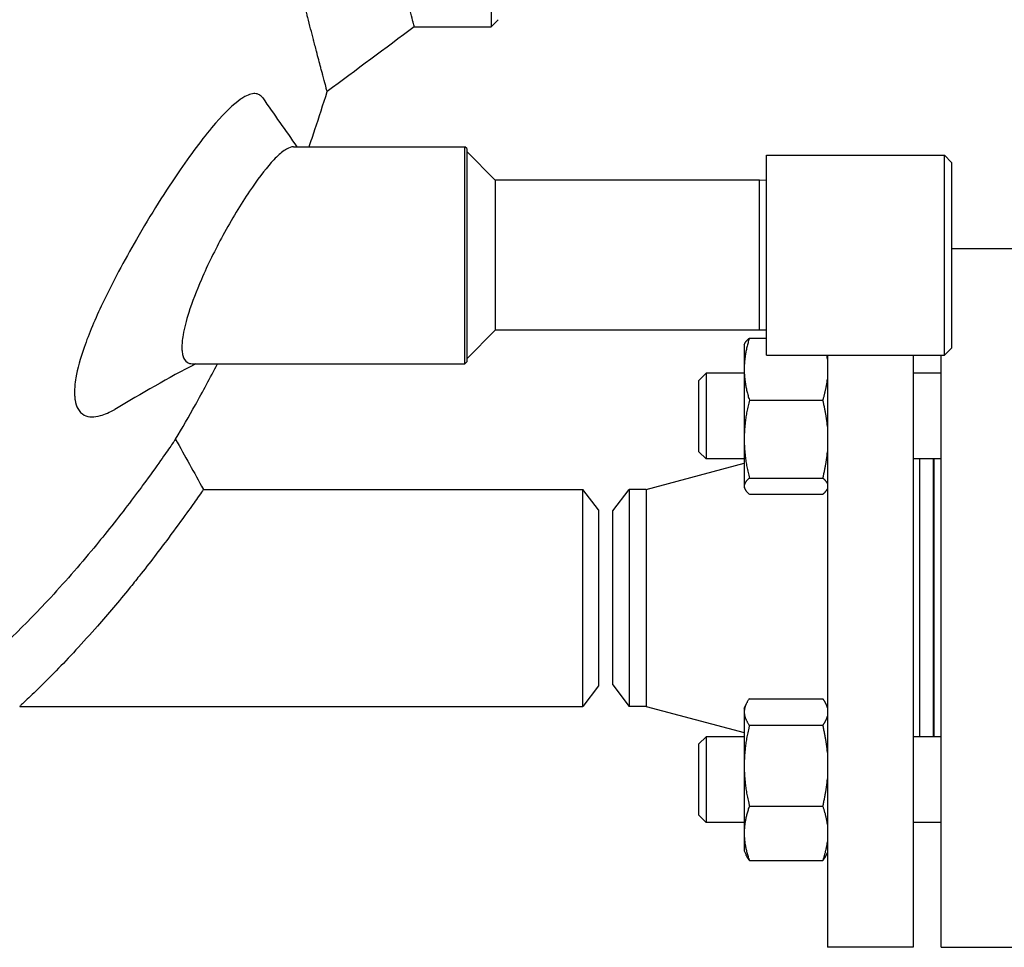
# Model space of a CAD drawing. Header units: inches. Extents: x 36 to 1719, y -84 to 1122.
# Tile 364 of 550: x 1035 to 1044, y 242 to 250. Entities that reach past the tile are written whole.
import ezdxf

# ---------------------------------------------------------------- set-up
doc = ezdxf.new("R2010")
doc.units = ezdxf.units.IN
doc.header["$LTSCALE"] = 48
doc.header["$MEASUREMENT"] = 0
doc.layers.add('Visible (ANSI)', color=7, linetype='Continuous', lineweight=30)

msp = doc.modelspace()

# ---------------------------------------------------------------- linework, layer by layer
at = {"layer": 'Visible (ANSI)'}
for p, q in [((1039.28695, 256.92193), (1039.28695, 249.92193)), ((1039.34945, 249.98443), (1039.28695, 249.92193)), ((1038.61429, 249.92193), (1039.28695, 249.92193)), ((1037.55707, 248.87193), (1039.05829, 248.87193)), ((1039.07391, 248.8563), (1039.05829, 248.87193)), ((1039.05829, 246.97193), (1039.05829, 248.87193)), ((1039.07391, 248.8563), (1039.07391, 246.98755)), ((1039.32391, 248.57943), (1039.07391, 248.82943)), ((1041.69891, 248.79693), (1043.25641, 248.79693)), ((1041.69891, 247.04693), (1041.69891, 248.79693)), ((1043.31891, 248.73443), (1043.25641, 248.79693)), ((1043.25641, 247.04693), (1043.25641, 248.79693)), ((1043.31891, 248.73443), (1043.31891, 247.10943)), ((1041.63641, 248.57943), (1039.32391, 248.57943)), ((1039.32391, 248.57943), (1039.32391, 247.26443)), ((1041.69891, 248.57779), (1041.63641, 248.57943)), ((1041.63641, 247.26443), (1041.63641, 248.57943)), ((1043.31891, 247.98193), (1043.97768, 247.98193)), ((1039.32391, 247.26443), (1039.07391, 247.01443)), ((1041.63641, 247.26443), (1039.32391, 247.26443)), ((1041.69891, 247.26606), (1041.63641, 247.26443)), ((1041.50368, 247.13792), (1041.50933, 247.15003)), ((1041.50368, 247.13792), (1041.50368, 246.92453)), ((1041.54877, 247.19607), (1041.69891, 247.19607)), ((1041.69891, 247.04693), (1043.25641, 247.04693)), ((1042.23268, 247.04693), (1042.23268, 241.86193)), ((1042.98268, 247.04693), (1042.98268, 241.86193)), ((1043.22768, 241.86193), (1043.22768, 247.04693)), ((1043.31891, 247.10943), (1043.25641, 247.04693)), ((1036.66812, 246.97193), (1039.05829, 246.97193)), ((1039.07391, 246.98755), (1039.05829, 246.97193)), ((1041.10768, 246.82542), (1041.17018, 246.88792)), ((1041.17018, 246.88792), (1041.17018, 246.13792)), ((1041.50368, 246.88792), (1041.17018, 246.88792)), ((1041.50368, 246.92453), (1041.50368, 246.31142)), ((1043.22768, 246.88792), (1042.98268, 246.88792)), ((1041.10768, 246.20042), (1041.10768, 246.82542)), ((1041.54877, 246.65299), (1042.1926, 246.65299)), ((1041.50368, 246.31142), (1041.50368, 245.8998)), ((1041.10768, 246.20042), (1041.17018, 246.13792)), ((1040.6449, 245.87193), (1041.50368, 246.1018)), ((1041.50368, 246.13792), (1041.17018, 246.13792)), ((1043.22768, 246.13792), (1042.98268, 246.13792)), ((1043.04268, 243.70594), (1043.04268, 246.13792)), ((1043.16268, 243.70594), (1043.16268, 246.13792)), ((1043.16768, 243.70594), (1043.16768, 246.13792)), ((1041.54877, 245.96984), (1042.1926, 245.96984)), ((1036.76753, 245.87193), (1040.08956, 245.87193)), ((1040.22768, 245.69193), (1040.08956, 245.87193)), ((1040.08956, 243.97193), (1040.08956, 245.87193)), ((1040.35268, 245.68443), (1040.49656, 245.87193)), ((1040.6449, 245.87193), (1040.49656, 245.87193)), ((1040.49656, 245.87193), (1040.49656, 243.97193)), ((1040.6449, 245.87193), (1040.6449, 243.97193)), ((1041.50368, 245.8998), (1041.50368, 245.88792)), ((1041.50368, 245.88792), (1041.50933, 245.8758)), ((1042.23268, 245.8772), (1042.23203, 245.8758)), ((1041.54877, 245.82977), (1042.1926, 245.82977)), ((1040.22768, 245.69193), (1040.22768, 244.15193)), ((1040.35268, 244.15943), (1040.35268, 245.68443)), ((1040.22768, 244.15193), (1040.08956, 243.97193)), ((1040.35268, 244.15943), (1040.49656, 243.97193)), ((1041.54877, 244.0389), (1042.1926, 244.0389)), ((1035.15879, 243.97193), (1040.08956, 243.97193)), ((1040.6449, 243.97193), (1040.49656, 243.97193)), ((1040.6449, 243.97193), (1041.50368, 243.74206)), ((1041.50368, 243.95594), (1041.52012, 243.99119)), ((1041.50368, 243.95594), (1041.50368, 243.92256)), ((1042.23268, 243.96666), (1042.22124, 243.99119)), ((1041.50368, 243.92256), (1041.50368, 243.45225)), ((1041.54877, 243.80623), (1042.1926, 243.80623)), ((1041.10768, 243.64344), (1041.17018, 243.70594)), ((1041.17018, 243.70594), (1041.17018, 242.95594)), ((1041.50368, 243.70594), (1041.17018, 243.70594)), ((1043.22768, 243.70594), (1042.98268, 243.70594)), ((1041.10768, 243.01844), (1041.10768, 243.64344)), ((1041.50368, 243.45225), (1041.50368, 242.86062)), ((1041.54877, 243.09826), (1042.1926, 243.09826)), ((1041.10768, 243.01844), (1041.17018, 242.95594)), ((1041.50368, 242.95594), (1041.17018, 242.95594)), ((1043.22768, 242.95594), (1042.98268, 242.95594)), ((1041.50368, 242.86062), (1041.50368, 242.70594)), ((1041.50368, 242.70594), (1041.52012, 242.67068)), ((1042.23268, 242.69521), (1042.22124, 242.67068)), ((1041.54877, 242.62297), (1042.1926, 242.62297)), ((1042.98268, 241.86193), (1042.23268, 241.86193)), ((1043.22768, 241.86193), (1043.97768, 241.86193))]:
    msp.add_line(p, q, dxfattribs=at)
for points, knots in [([(1037.85165, 249.35463), (1037.85165, 249.35463), (1037.85163, 249.35468), (1037.85161, 249.35478), (1037.85157, 249.35491), (1037.85151, 249.35512), (1037.85143, 249.35542), (1037.85143, 249.35543), (1037.85143, 249.35544), (1037.85143, 249.35545), (1037.85071, 249.3581), (1037.84826, 249.36722), (1037.84407, 249.38284), (1037.84399, 249.38314), (1037.84391, 249.38345), (1037.84383, 249.38376), (1037.84174, 249.39155), (1037.83923, 249.40091), (1037.83631, 249.41183), (1037.83614, 249.41246), (1037.83597, 249.4131), (1037.8358, 249.41374), (1037.8298, 249.43616), (1037.82211, 249.46495), (1037.81276, 249.50009), (1037.81232, 249.50173), (1037.81188, 249.50339), (1037.81144, 249.50506), (1037.81, 249.51046), (1037.80853, 249.516), (1037.80702, 249.52168), (1037.80386, 249.5336), (1037.80053, 249.54616), (1037.79702, 249.55939), (1037.79641, 249.56169), (1037.7958, 249.56401), (1037.79518, 249.56635), (1037.78431, 249.60744), (1037.77186, 249.65465), (1037.75789, 249.70798), (1037.75686, 249.71193), (1037.75581, 249.71591), (1037.75476, 249.71992), (1037.75029, 249.73702), (1037.74567, 249.75472), (1037.74089, 249.77303), (1037.73883, 249.78096), (1037.73673, 249.78901), (1037.73461, 249.79718), (1037.73332, 249.80211), (1037.73203, 249.80708), (1037.73073, 249.8121), (1037.71549, 249.87071), (1037.6989, 249.93498), (1037.68102, 250.00482), (1037.68068, 250.00613), (1037.68034, 250.00745), (1037.68001, 250.00876), (1037.67847, 250.01477), (1037.67693, 250.02081), (1037.67537, 250.02691), (1037.66746, 250.05787), (1037.65928, 250.08999), (1037.65084, 250.12325), (1037.64865, 250.13188), (1037.64645, 250.14059), (1037.64422, 250.14938), (1037.63821, 250.17315), (1037.63207, 250.19748), (1037.62581, 250.22237), (1037.62453, 250.22745), (1037.62325, 250.23256), (1037.62196, 250.23769), (1037.60877, 250.29019), (1037.59505, 250.34515), (1037.58084, 250.40251), (1037.57797, 250.41409), (1037.57508, 250.42577), (1037.57217, 250.43755), (1037.56199, 250.47875), (1037.55157, 250.52115), (1037.54093, 250.56472), (1037.53768, 250.578), (1037.53441, 250.5914), (1037.53113, 250.6049), (1037.52192, 250.64272), (1037.51255, 250.68139), (1037.50303, 250.72089), (1037.49679, 250.74682), (1037.49048, 250.77311), (1037.4841, 250.79975), (1037.47461, 250.83943), (1037.46494, 250.88006), (1037.45511, 250.92161), (1037.45104, 250.93885), (1037.44693, 250.95626), (1037.4428, 250.97382), (1037.43183, 251.02042), (1037.42067, 251.06815), (1037.40934, 251.11698), (1037.40488, 251.13617), (1037.4004, 251.15554), (1037.39589, 251.17507), (1037.38363, 251.2282), (1037.37117, 251.28258), (1037.35855, 251.33818), (1037.34361, 251.40397), (1037.32843, 251.47147), (1037.31306, 251.54061), (1037.30794, 251.56366), (1037.30279, 251.58688), (1037.29763, 251.61029), (1037.28622, 251.66201), (1037.27471, 251.71461), (1037.26312, 251.76801), (1037.25768, 251.79312), (1037.25222, 251.8184), (1037.24674, 251.84386), (1037.24469, 251.85339), (1037.24264, 251.86295), (1037.24059, 251.87252), (1037.23992, 251.87566), (1037.23924, 251.87881), (1037.23857, 251.88195), (1037.23012, 251.92143), (1037.2216, 251.96147), (1037.21303, 252.00207), (1037.19582, 252.08357), (1037.17838, 252.16732), (1037.16078, 252.25318), (1037.15478, 252.28248), (1037.14876, 252.31202), (1037.14272, 252.3418), (1037.13139, 252.39771), (1037.12001, 252.45448), (1037.10859, 252.51205), (1037.10609, 252.52468), (1037.10358, 252.53734), (1037.10108, 252.55005), (1037.09744, 252.5685), (1037.09379, 252.58703), (1037.09015, 252.60565), (1037.06971, 252.71), (1037.04921, 252.81686), (1037.02877, 252.92594), (1037.02255, 252.9591), (1037.01635, 252.99246), (1037.01015, 253.02601), (1037.00725, 253.04171), (1037.00435, 253.05745), (1037.00146, 253.07324), (1036.99524, 253.10713), (1036.98903, 253.14122), (1036.98284, 253.17549), (1036.9767, 253.20951), (1036.97057, 253.2437), (1036.96446, 253.27807), (1036.95877, 253.31007), (1036.95308, 253.34233), (1036.94738, 253.37484), (1036.9412, 253.41013), (1036.93502, 253.44572), (1036.92884, 253.48161), (1036.92607, 253.49771), (1036.9233, 253.51387), (1036.92053, 253.53009), (1036.91443, 253.56583), (1036.90833, 253.60185), (1036.90225, 253.63811), (1036.89758, 253.66597), (1036.89291, 253.69397), (1036.88826, 253.7221), (1036.8813, 253.76422), (1036.87436, 253.80665), (1036.86746, 253.84936), (1036.86165, 253.88527), (1036.85587, 253.92137), (1036.85012, 253.95768), (1036.84722, 253.97592), (1036.84434, 253.99422), (1036.84146, 254.01256), (1036.83584, 254.04839), (1036.83025, 254.0844), (1036.82468, 254.12058), (1036.81837, 254.16167), (1036.81209, 254.20299), (1036.80586, 254.24451), (1036.80086, 254.27783), (1036.79589, 254.31128), (1036.79095, 254.34486), (1036.78571, 254.3805), (1036.78051, 254.41628), (1036.77534, 254.45219), (1036.77239, 254.47273), (1036.76945, 254.49332), (1036.76652, 254.51395), (1036.76149, 254.54942), (1036.75649, 254.58502), (1036.75154, 254.62072), (1036.74068, 254.69908), (1036.73002, 254.77798), (1036.7196, 254.8573), (1036.71499, 254.89236), (1036.71044, 254.92751), (1036.70593, 254.96272), (1036.70521, 254.96834), (1036.70449, 254.97396), (1036.70377, 254.97958), (1036.70159, 254.99671), (1036.69941, 255.01388), (1036.69724, 255.0311), (1036.69287, 255.06587), (1036.68852, 255.10084), (1036.68421, 255.13599), (1036.67411, 255.21842), (1036.66421, 255.30186), (1036.65455, 255.3862), (1036.65313, 255.3986), (1036.65171, 255.41103), (1036.6503, 255.42347), (1036.64793, 255.44441), (1036.64557, 255.4654), (1036.64323, 255.48644), (1036.64023, 255.51336), (1036.63726, 255.54036), (1036.63432, 255.56741), (1036.63085, 255.59933), (1036.62743, 255.63133), (1036.62404, 255.6634), (1036.60819, 255.81368), (1036.59329, 255.9655), (1036.5795, 256.11811), (1036.57705, 256.14526), (1036.57463, 256.17243), (1036.57225, 256.19963), (1036.55297, 256.41983), (1036.53605, 256.64143), (1036.52176, 256.86213), (1036.52047, 256.88207), (1036.51921, 256.902), (1036.51796, 256.92193)], [0.46298889, 0.46298889, 0.46298889, 0.46298889, 0.46411314, 0.46411314, 0.46411314, 0.46561321, 0.46561321, 0.46561321, 0.4656545, 0.4656545, 0.4656545, 0.47860252, 0.47860252, 0.47860252, 0.47885529, 0.47885529, 0.47885529, 0.48520997, 0.48520997, 0.48520997, 0.48557678, 0.48557678, 0.48557678, 0.49840856, 0.49840856, 0.49840856, 0.49900895, 0.49900895, 0.49900895, 0.50094645, 0.50094645, 0.50094645, 0.50500758, 0.50500758, 0.50500758, 0.5057142, 0.5057142, 0.5057142, 0.5181201, 0.5181201, 0.5181201, 0.51903767, 0.51903767, 0.51903767, 0.52294765, 0.52294765, 0.52294765, 0.52464227, 0.52464227, 0.52464227, 0.52566643, 0.52566643, 0.52566643, 0.53763393, 0.53763393, 0.53763393, 0.53785865, 0.53785865, 0.53785865, 0.53888419, 0.53888419, 0.53888419, 0.54409695, 0.54409695, 0.54409695, 0.54545002, 0.54545002, 0.54545002, 0.54910892, 0.54910892, 0.54910892, 0.54985628, 0.54985628, 0.54985628, 0.55750363, 0.55750363, 0.55750363, 0.55904744, 0.55904744, 0.55904744, 0.56444859, 0.56444859, 0.56444859, 0.56609544, 0.56609544, 0.56609544, 0.57070762, 0.57070762, 0.57070762, 0.57373501, 0.57373501, 0.57373501, 0.57824481, 0.57824481, 0.57824481, 0.580116, 0.580116, 0.580116, 0.58508171, 0.58508171, 0.58508171, 0.58703376, 0.58703376, 0.58703376, 0.59234267, 0.59234267, 0.59234267, 0.59862474, 0.59862474, 0.59862474, 0.60071839, 0.60071839, 0.60071839, 0.60534489, 0.60534489, 0.60534489, 0.6075201, 0.6075201, 0.6075201, 0.60833423, 0.60833423, 0.60833423, 0.60860114, 0.60860114, 0.60860114, 0.61195112, 0.61195112, 0.61195112, 0.61867522, 0.61867522, 0.61867522, 0.62096918, 0.62096918, 0.62096918, 0.62527587, 0.62527587, 0.62527587, 0.62622063, 0.62622063, 0.62622063, 0.62759251, 0.62759251, 0.62759251, 0.63528419, 0.63528419, 0.63528419, 0.63762193, 0.63762193, 0.63762193, 0.63871554, 0.63871554, 0.63871554, 0.64106402, 0.64106402, 0.64106402, 0.64339464, 0.64339464, 0.64339464, 0.64556468, 0.64556468, 0.64556468, 0.64792095, 0.64792095, 0.64792095, 0.64897857, 0.64897857, 0.64897857, 0.65130863, 0.65130863, 0.65130863, 0.65309875, 0.65309875, 0.65309875, 0.65577883, 0.65577883, 0.65577883, 0.65803178, 0.65803178, 0.65803178, 0.6591642, 0.6591642, 0.6591642, 0.66137601, 0.66137601, 0.66137601, 0.66388838, 0.66388838, 0.66388838, 0.66590428, 0.66590428, 0.66590428, 0.66804425, 0.66804425, 0.66804425, 0.6692684, 0.6692684, 0.6692684, 0.67137378, 0.67137378, 0.67137378, 0.67599421, 0.67599421, 0.67599421, 0.67803638, 0.67803638, 0.67803638, 0.67836216, 0.67836216, 0.67836216, 0.67935442, 0.67935442, 0.67935442, 0.68135842, 0.68135842, 0.68135842, 0.6860584, 0.6860584, 0.6860584, 0.68674973, 0.68674973, 0.68674973, 0.68791288, 0.68791288, 0.68791288, 0.6894007, 0.6894007, 0.6894007, 0.6911566, 0.6911566, 0.6911566, 0.69938458, 0.69938458, 0.69938458, 0.70084809, 0.70084809, 0.70084809, 0.71269961, 0.71269961, 0.71269961, 0.71377035, 0.71377035, 0.71377035, 0.71377035]), ([(1038.61429, 249.92193), (1038.61429, 249.92193), (1038.61428, 249.92197), (1038.61426, 249.92207), (1038.61423, 249.9222), (1038.61417, 249.92241), (1038.6141, 249.92271), (1038.61409, 249.92272), (1038.61409, 249.92272), (1038.61409, 249.92273), (1038.61343, 249.92534), (1038.61117, 249.93431), (1038.60729, 249.9497), (1038.60721, 249.95), (1038.60714, 249.95031), (1038.60706, 249.95061), (1038.60513, 249.95829), (1038.60281, 249.96751), (1038.6001, 249.97828), (1038.59994, 249.9789), (1038.59979, 249.97953), (1038.59963, 249.98016), (1038.59407, 250.00227), (1038.58695, 250.03069), (1038.57831, 250.0653), (1038.57791, 250.06692), (1038.5775, 250.06855), (1038.57709, 250.0702), (1038.57577, 250.07551), (1038.57441, 250.08096), (1038.57302, 250.08656), (1038.5701, 250.09828), (1038.56702, 250.11064), (1038.56379, 250.12365), (1038.56323, 250.12591), (1038.56267, 250.1282), (1038.56209, 250.1305), (1038.55207, 250.17092), (1038.5406, 250.21735), (1038.52776, 250.26976), (1038.52681, 250.27363), (1038.52585, 250.27754), (1038.52489, 250.28148), (1038.52077, 250.29828), (1038.51653, 250.31567), (1038.51214, 250.33365), (1038.51025, 250.34144), (1038.50832, 250.34935), (1038.50637, 250.35736), (1038.5052, 250.36221), (1038.50401, 250.36709), (1038.50281, 250.37201), (1038.48884, 250.42956), (1038.47362, 250.49268), (1038.45725, 250.56125), (1038.45695, 250.56254), (1038.45664, 250.56383), (1038.45633, 250.56512), (1038.45493, 250.57101), (1038.45351, 250.57695), (1038.45209, 250.58292), (1038.44485, 250.61331), (1038.43739, 250.64478), (1038.4297, 250.67733), (1038.42771, 250.68578), (1038.4257, 250.6943), (1038.42367, 250.7029), (1038.4182, 250.72614), (1038.41262, 250.74992), (1038.40693, 250.77423), (1038.40577, 250.7792), (1038.40461, 250.78419), (1038.40344, 250.7892), (1038.39147, 250.84046), (1038.37904, 250.89406), (1038.36619, 250.94996), (1038.3636, 250.96125), (1038.36099, 250.97263), (1038.35836, 250.9841), (1038.34917, 251.02424), (1038.33977, 251.06554), (1038.33017, 251.10797), (1038.32724, 251.12091), (1038.3243, 251.13396), (1038.32134, 251.14711), (1038.31304, 251.18394), (1038.30461, 251.2216), (1038.29605, 251.26009), (1038.29042, 251.28535), (1038.28475, 251.31097), (1038.27902, 251.33694), (1038.27048, 251.37563), (1038.26181, 251.41514), (1038.25303, 251.45546), (1038.24938, 251.4722), (1038.24572, 251.48907), (1038.24203, 251.50609), (1038.23225, 251.55124), (1038.22233, 251.5974), (1038.21228, 251.64454), (1038.20833, 251.66307), (1038.20436, 251.68176), (1038.20037, 251.7006), (1038.18952, 251.75184), (1038.17852, 251.80421), (1038.1674, 251.85771), (1038.15424, 251.92102), (1038.14091, 251.98588), (1038.12744, 252.05224), (1038.12295, 252.07436), (1038.11845, 252.09665), (1038.11393, 252.1191), (1038.10395, 252.16871), (1038.09389, 252.21915), (1038.08379, 252.27038), (1038.07903, 252.29447), (1038.07427, 252.31874), (1038.06949, 252.34318), (1038.0677, 252.35233), (1038.06592, 252.3615), (1038.06413, 252.3707), (1038.06354, 252.37371), (1038.06295, 252.37673), (1038.06236, 252.37975), (1038.05499, 252.41766), (1038.04759, 252.45603), (1038.04016, 252.49484), (1038.02525, 252.57274), (1038.01024, 252.65244), (1037.99517, 252.73388), (1037.99003, 252.76167), (1037.98489, 252.78966), (1037.97974, 252.81785), (1037.97007, 252.87077), (1037.96039, 252.92437), (1037.95071, 252.97864), (1037.94859, 252.99055), (1037.94647, 253.00249), (1037.94435, 253.01446), (1037.94126, 253.03184), (1037.93818, 253.04928), (1037.9351, 253.0668), (1037.91784, 253.16499), (1037.90061, 253.26526), (1037.8835, 253.36746), (1037.8783, 253.39853), (1037.87311, 253.42977), (1037.86793, 253.46119), (1037.86551, 253.47588), (1037.86309, 253.49062), (1037.86068, 253.50539), (1037.85549, 253.53712), (1037.85032, 253.56902), (1037.84517, 253.60108), (1037.84005, 253.63291), (1037.83495, 253.6649), (1037.82987, 253.69705), (1037.82515, 253.72699), (1037.82043, 253.75709), (1037.81573, 253.78733), (1037.81063, 253.82018), (1037.80555, 253.8532), (1037.80049, 253.88641), (1037.79822, 253.90131), (1037.79595, 253.91625), (1037.79369, 253.93122), (1037.78871, 253.96422), (1037.78374, 253.99738), (1037.77881, 254.03072), (1037.77501, 254.05634), (1037.77123, 254.08205), (1037.76747, 254.10787), (1037.76183, 254.14652), (1037.75623, 254.1854), (1037.75066, 254.2245), (1037.74598, 254.25737), (1037.74133, 254.2904), (1037.73671, 254.32359), (1037.73438, 254.34027), (1037.73206, 254.35699), (1037.72975, 254.37375), (1037.72524, 254.40648), (1037.72076, 254.43937), (1037.71631, 254.4724), (1037.71125, 254.50992), (1037.70623, 254.54764), (1037.70125, 254.58554), (1037.69725, 254.61596), (1037.69329, 254.64647), (1037.68936, 254.67707), (1037.68518, 254.70955), (1037.68104, 254.74213), (1037.67694, 254.7748), (1037.6746, 254.7935), (1037.67226, 254.81222), (1037.66994, 254.83098), (1037.66595, 254.86323), (1037.662, 254.89558), (1037.65808, 254.92802), (1037.64949, 254.99921), (1037.64108, 255.07083), (1037.63288, 255.14286), (1037.62925, 255.1747), (1037.62566, 255.20662), (1037.62212, 255.23861), (1037.62155, 255.24371), (1037.62099, 255.24882), (1037.62042, 255.25393), (1037.6187, 255.26948), (1037.617, 255.28506), (1037.6153, 255.30066), (1037.61187, 255.33216), (1037.60848, 255.36374), (1037.60513, 255.3954), (1037.59727, 255.46966), (1037.58963, 255.54436), (1037.58222, 255.61946), (1037.58113, 255.6305), (1037.58005, 255.64156), (1037.57897, 255.65262), (1037.57716, 255.67123), (1037.57536, 255.68987), (1037.57357, 255.70853), (1037.57129, 255.7324), (1037.56903, 255.75631), (1037.56679, 255.78026), (1037.56415, 255.80852), (1037.56155, 255.83683), (1037.55898, 255.8652), (1037.54695, 255.9981), (1037.53568, 256.13219), (1037.52528, 256.267), (1037.52343, 256.29098), (1037.5216, 256.31497), (1037.51981, 256.33895), (1037.50529, 256.53322), (1037.49265, 256.72779), (1037.48198, 256.92193)], [0.46298664, 0.46298664, 0.46298664, 0.46298664, 0.46411314, 0.46411314, 0.46411314, 0.46561321, 0.46561321, 0.46561321, 0.4656545, 0.4656545, 0.4656545, 0.47860252, 0.47860252, 0.47860252, 0.47885529, 0.47885529, 0.47885529, 0.48520997, 0.48520997, 0.48520997, 0.48557678, 0.48557678, 0.48557678, 0.49840856, 0.49840856, 0.49840856, 0.49900895, 0.49900895, 0.49900895, 0.50094645, 0.50094645, 0.50094645, 0.50500758, 0.50500758, 0.50500758, 0.5057142, 0.5057142, 0.5057142, 0.5181201, 0.5181201, 0.5181201, 0.51903767, 0.51903767, 0.51903767, 0.52294765, 0.52294765, 0.52294765, 0.52464227, 0.52464227, 0.52464227, 0.52566643, 0.52566643, 0.52566643, 0.53763393, 0.53763393, 0.53763393, 0.53785865, 0.53785865, 0.53785865, 0.53888419, 0.53888419, 0.53888419, 0.54409695, 0.54409695, 0.54409695, 0.54545002, 0.54545002, 0.54545002, 0.54910892, 0.54910892, 0.54910892, 0.54985628, 0.54985628, 0.54985628, 0.55750363, 0.55750363, 0.55750363, 0.55904744, 0.55904744, 0.55904744, 0.56444859, 0.56444859, 0.56444859, 0.56609544, 0.56609544, 0.56609544, 0.57070762, 0.57070762, 0.57070762, 0.57373501, 0.57373501, 0.57373501, 0.57824481, 0.57824481, 0.57824481, 0.580116, 0.580116, 0.580116, 0.58508171, 0.58508171, 0.58508171, 0.58703376, 0.58703376, 0.58703376, 0.59234267, 0.59234267, 0.59234267, 0.59862474, 0.59862474, 0.59862474, 0.60071839, 0.60071839, 0.60071839, 0.60534489, 0.60534489, 0.60534489, 0.6075201, 0.6075201, 0.6075201, 0.60833423, 0.60833423, 0.60833423, 0.60860114, 0.60860114, 0.60860114, 0.61195112, 0.61195112, 0.61195112, 0.61867522, 0.61867522, 0.61867522, 0.62096918, 0.62096918, 0.62096918, 0.62527587, 0.62527587, 0.62527587, 0.62622063, 0.62622063, 0.62622063, 0.62759251, 0.62759251, 0.62759251, 0.63528419, 0.63528419, 0.63528419, 0.63762193, 0.63762193, 0.63762193, 0.63871554, 0.63871554, 0.63871554, 0.64106402, 0.64106402, 0.64106402, 0.64339464, 0.64339464, 0.64339464, 0.64556468, 0.64556468, 0.64556468, 0.64792095, 0.64792095, 0.64792095, 0.64897857, 0.64897857, 0.64897857, 0.65130863, 0.65130863, 0.65130863, 0.65309875, 0.65309875, 0.65309875, 0.65577883, 0.65577883, 0.65577883, 0.65803178, 0.65803178, 0.65803178, 0.6591642, 0.6591642, 0.6591642, 0.66137601, 0.66137601, 0.66137601, 0.66388838, 0.66388838, 0.66388838, 0.66590428, 0.66590428, 0.66590428, 0.66804425, 0.66804425, 0.66804425, 0.6692684, 0.6692684, 0.6692684, 0.67137378, 0.67137378, 0.67137378, 0.67599421, 0.67599421, 0.67599421, 0.67803638, 0.67803638, 0.67803638, 0.67836216, 0.67836216, 0.67836216, 0.67935442, 0.67935442, 0.67935442, 0.68135842, 0.68135842, 0.68135842, 0.6860584, 0.6860584, 0.6860584, 0.68674973, 0.68674973, 0.68674973, 0.68791288, 0.68791288, 0.68791288, 0.6894007, 0.6894007, 0.6894007, 0.6911566, 0.6911566, 0.6911566, 0.69938458, 0.69938458, 0.69938458, 0.70084809, 0.70084809, 0.70084809, 0.71269961, 0.71269961, 0.71269961, 0.71269961]), ([(1037.13152, 249.31095), (1037.11927, 249.30427), (1037.10654, 249.29634), (1037.02938, 249.24302), (1036.95555, 249.17148), (1036.77851, 248.96822), (1036.67333, 248.82864), (1036.43752, 248.48606), (1036.30592, 248.27702), (1036.07417, 247.87573), (1035.97207, 247.68541), (1035.82096, 247.36657), (1035.76535, 247.23584), (1035.68941, 247.01797), (1035.66467, 246.92866), (1035.64644, 246.823), (1035.64313, 246.79779), (1035.63987, 246.75908), (1035.63913, 246.74477), (1035.63868, 246.71844), (1035.63889, 246.70633), (1035.64037, 246.67965), (1035.64192, 246.66544), (1035.64894, 246.6241), (1035.6568, 246.6001), (1035.68182, 246.55367), (1035.70106, 246.53453), (1035.76264, 246.50263), (1035.81147, 246.50175), (1035.90542, 246.5281), (1035.94695, 246.54671), (1035.99059, 246.57234)], [0.863352, 0.863352, 0.863352, 0.863352, 1.1449193, 1.1449193, 2.5106408, 2.5106408, 4.1455702, 4.1455702, 6.0594049, 6.0594049, 7.6794995, 7.6794995, 8.8530764, 8.8530764, 9.7849438, 9.7849438, 10.096565, 10.096565, 10.2905606, 10.2905606, 10.468383, 10.468383, 10.6992809, 10.6992809, 11.1844485, 11.1844485, 11.8280502, 11.8280502, 12.878798, 12.878798, 13.6057054, 13.6057054, 13.6057054, 13.6057054]), ([(1037.25766, 249.32706), (1037.24912, 249.33189), (1037.23981, 249.335), (1037.22976, 249.33643), (1037.20207, 249.34037), (1037.16907, 249.33146), (1037.13152, 249.31095)], [24.1623123, 24.1623123, 24.1623123, 24.1623123, 24.4756936, 24.4756936, 24.4756936, 25.3390457, 25.3390457, 25.3390457, 25.3390457]), ([(1037.6935, 248.87193), (1037.7106, 248.92161), (1037.72752, 248.97151), (1037.78096, 249.13159), (1037.81676, 249.24261), (1037.85165, 249.35463)], [7.250936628, 7.250936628, 7.250936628, 7.250936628, 7.265335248, 7.265335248, 7.296924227, 7.296924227, 7.296924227, 7.296924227]), ([(1037.55707, 248.87193), (1037.53934, 248.87193), (1037.51876, 248.86495), (1037.48211, 248.84356), (1037.46767, 248.83337), (1037.45254, 248.82111)], [16.48877564, 16.48877564, 16.48877564, 16.48877564, 17.01459853, 17.01459853, 17.32653189, 17.32653189, 17.32653189, 17.32653189]), ([(1037.45254, 248.82111), (1037.42452, 248.79842), (1037.39411, 248.76865), (1037.30281, 248.66703), (1037.23821, 248.5815), (1037.09415, 248.36749), (1037.01428, 248.23482), (1036.87028, 247.96928), (1036.80555, 247.83836), (1036.7059, 247.60918), (1036.66793, 247.51087), (1036.61656, 247.34932), (1036.59981, 247.28421), (1036.58571, 247.20265), (1036.58277, 247.18031), (1036.57983, 247.14531), (1036.57919, 247.13188), (1036.57902, 247.10684), (1036.57947, 247.0952), (1036.58177, 247.06926), (1036.5841, 247.05567), (1036.59503, 247.01556), (1036.60777, 246.99584), (1036.63726, 246.97596), (1036.65178, 246.97193), (1036.66812, 246.97193)], [1.0627492, 1.0627492, 1.0627492, 1.0627492, 1.6403699, 1.6403699, 2.7000375, 2.7000375, 3.9314494, 3.9314494, 5.0252149, 5.0252149, 5.8760557, 5.8760557, 6.5285786, 6.5285786, 6.7956987, 6.7956987, 6.9766896, 6.9766896, 7.1528397, 7.1528397, 7.3963537, 7.3963537, 7.9599646, 7.9599646, 8.3656814, 8.3656814, 8.3656814, 8.3656814]), ([(1036.52342, 246.31159), (1036.58238, 246.40971), (1036.64031, 246.50969), (1036.76305, 246.72924), (1036.82751, 246.84943), (1036.89055, 246.97193)], [6.977220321, 6.977220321, 6.977220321, 6.977220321, 7.012887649, 7.012887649, 7.054157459, 7.054157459, 7.054157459, 7.054157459]), ([(1036.52342, 246.31159), (1036.52342, 246.31159), (1036.52335, 246.31149), (1036.52282, 246.31072), (1036.52187, 246.30933), (1036.51781, 246.30345), (1036.51369, 246.29746), (1036.50125, 246.27944), (1036.4923, 246.26648), (1036.45928, 246.21895), (1036.42928, 246.176), (1036.34983, 246.06406), (1036.29878, 245.99306), (1036.24082, 245.91442)], [25.2878127, 25.2878127, 25.2878127, 25.2878127, 25.3622298, 25.3622298, 25.5727058, 25.5727058, 25.9276741, 25.9276741, 26.3514573, 26.3514573, 27.193549, 27.193549, 28.1585364, 28.1585364, 28.1585364, 28.1585364]), ([(1036.24082, 245.91442), (1036.22982, 245.89949), (1036.21858, 245.8843), (1036.2071, 245.86885), (1036.11771, 245.74858), (1036.015, 245.61458), (1035.87967, 245.44653), (1035.85553, 245.41684), (1035.83105, 245.38703)], [28.1585364, 28.1585364, 28.1585364, 28.1585364, 28.341638, 28.341638, 28.341638, 29.7669927, 29.7669927, 30.0706461, 30.0706461, 30.0706461, 30.0706461]), ([(1036.76753, 245.87193), (1036.76753, 245.87193), (1036.76753, 245.87192), (1036.76747, 245.87184), (1036.76692, 245.87105), (1036.76441, 245.86742), (1036.76191, 245.86382), (1036.74981, 245.84638), (1036.7353, 245.82549), (1036.69166, 245.76322), (1036.66063, 245.71922), (1036.57713, 245.60262), (1036.52189, 245.52659), (1036.46099, 245.44484)], [15.5728847, 15.5728847, 15.5728847, 15.5728847, 15.5826738, 15.5826738, 15.7458336, 15.7458336, 15.9816531, 15.9816531, 16.5610201, 16.5610201, 17.2547094, 17.2547094, 18.1333662, 18.1333662, 18.1333662, 18.1333662]), ([(1036.46099, 245.44484), (1036.38324, 245.34044), (1036.29655, 245.22717), (1036.17697, 245.07665), (1036.1479, 245.0405), (1036.11853, 245.00434)], [18.1333662, 18.1333662, 18.1333662, 18.1333662, 19.2553671, 19.2553671, 19.6079791, 19.6079791, 19.6079791, 19.6079791]), ([(1035.83105, 245.38703), (1035.70524, 245.23395), (1035.57028, 245.0778), (1035.21089, 244.6889), (1034.97781, 244.46196), (1034.50363, 244.0566), (1034.27818, 243.89434), (1034.01355, 243.72378), (1033.93067, 243.67408), (1033.8022, 243.60108), (1033.75053, 243.57344), (1033.69742, 243.54571), (1033.68391, 243.53881), (1033.67465, 243.53409), (1033.6731, 243.53329), (1033.67158, 243.53252), (1033.67123, 243.53235), (1033.67108, 243.53227), (1033.67106, 243.53226), (1033.67106, 243.53226)], [1.729008, 1.729008, 1.729008, 1.729008, 3.2887793, 3.2887793, 5.7287854, 5.7287854, 8.2688602, 8.2688602, 9.4658451, 9.4658451, 10.4503886, 10.4503886, 10.9771587, 10.9771587, 11.1361026, 11.1361026, 11.2320541, 11.2320541, 11.2579288, 11.2579288, 11.2579288, 11.2579288]), ([(1036.11853, 245.00434), (1036.0279, 244.89293), (1035.93411, 244.7816), (1035.71152, 244.52779), (1035.58677, 244.3941), (1035.41481, 244.21794), (1035.35373, 244.15745), (1035.25582, 244.06264), (1035.21702, 244.02611), (1035.17922, 243.99082), (1035.17014, 243.98242), (1035.16238, 243.97524), (1035.16073, 243.97372), (1035.15912, 243.97223), (1035.15879, 243.97193), (1035.15879, 243.97193)], [1.4746129, 1.4746129, 1.4746129, 1.4746129, 2.5615606, 2.5615606, 4.0719304, 4.0719304, 4.9783784, 4.9783784, 5.7885572, 5.7885572, 6.1756162, 6.1756162, 6.340884, 6.340884, 6.4534342, 6.4534342, 6.4534342, 6.4534342])]:
    msp.add_open_spline(points, degree=3, knots=knots, dxfattribs=at)
for points in [[(1038.61429, 249.92193), (1038.36008, 249.73283), (1038.10586, 249.54373), (1037.85165, 249.35463)], [(1037.28711, 249.29937), (1037.27865, 249.31154), (1037.26881, 249.32076), (1037.25766, 249.32706)], [(1037.28711, 249.29937), (1037.3867, 249.15614), (1037.48649, 249.01367), (1037.58631, 248.87193)], [(1036.70171, 246.97193), (1036.46073, 246.84723), (1036.22414, 246.70948), (1035.99061, 246.57234)], [(1036.52342, 246.31159), (1036.60478, 246.16503), (1036.68617, 246.01849), (1036.76753, 245.87193)]]:
    msp.add_open_spline(points, degree=3, dxfattribs=at)
for points, weights in [([(1041.54877, 247.19607), (1041.50368, 247.05055), (1041.50368, 246.92453)], [1, 1.0379548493, 1]), ([(1041.50933, 247.15003), (1041.5194, 247.17162), (1041.54877, 247.19607)], [1.0174265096, 1.0244025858, 1]), ([(1042.23268, 247.01202), (1042.23072, 247.02934), (1042.22797, 247.04693)], [1.01693131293, 1.0185833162, 1.0189015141]), ([(1041.50368, 246.92453), (1041.50368, 246.79851), (1041.54877, 246.65299)], [1, 1.0379548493, 1]), ([(1042.1926, 246.65299), (1042.22291, 246.75084), (1042.23268, 246.83704)], [1, 1.02520879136, 1.01693131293]), ([(1041.54877, 246.65299), (1041.50368, 246.46994), (1041.50368, 246.31142)], [1, 1.0379548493, 1]), ([(1042.23268, 246.42148), (1042.22291, 246.5299), (1042.1926, 246.65299)], [1.01693131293, 1.02520879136, 1]), ([(1041.50368, 246.31142), (1041.50368, 246.15289), (1041.54877, 245.96984)], [1, 1.0379548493, 1]), ([(1042.1926, 245.96984), (1042.22291, 246.09293), (1042.23268, 246.20136)], [1, 1.02520879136, 1.01693131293]), ([(1041.54877, 245.96984), (1041.50368, 245.93231), (1041.50368, 245.8998)], [1, 1.0379548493, 1]), ([(1042.23268, 245.92237), (1042.22291, 245.9446), (1042.1926, 245.96984)], [1.01693131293, 1.02520879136, 1]), ([(1041.50368, 245.8998), (1041.50368, 245.8673), (1041.54877, 245.82977)], [1, 1.0379548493, 1]), ([(1042.1926, 245.82977), (1042.22291, 245.855), (1042.23268, 245.87724)], [1, 1.02520879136, 1.01693131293]), ([(1041.54877, 244.0389), (1041.50368, 243.97656), (1041.50368, 243.92256)], [1, 1.0379548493, 1]), ([(1042.23268, 243.96005), (1042.22291, 243.99698), (1042.1926, 244.0389)], [1.01693131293, 1.02520879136, 1]), ([(1041.50368, 243.92256), (1041.50368, 243.86857), (1041.54877, 243.80623)], [1, 1.0379548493, 1]), ([(1042.1926, 243.80623), (1042.22291, 243.84815), (1042.23268, 243.88508)], [1, 1.02520879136, 1.01693131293]), ([(1041.54877, 243.80623), (1041.50368, 243.61653), (1041.50368, 243.45225)], [1, 1.0379548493, 1]), ([(1042.23268, 243.5663), (1042.22291, 243.67867), (1042.1926, 243.80623)], [1.01693131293, 1.02520879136, 1]), ([(1041.50368, 243.45225), (1041.50368, 243.28796), (1041.54877, 243.09826)], [1, 1.0379548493, 1]), ([(1042.1926, 243.09826), (1042.22291, 243.22582), (1042.23268, 243.33819)], [1, 1.02520879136, 1.01693131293]), ([(1041.54877, 243.09826), (1041.50368, 242.97091), (1041.50368, 242.86062)], [1, 1.0379548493, 1]), ([(1042.23268, 242.93719), (1042.22291, 243.01263), (1042.1926, 243.09826)], [1.01693131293, 1.02520879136, 1]), ([(1041.50368, 242.86062), (1041.50368, 242.75033), (1041.54877, 242.62297)], [1, 1.0379548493, 1]), ([(1042.1926, 242.62297), (1042.22291, 242.70861), (1042.23268, 242.78405)], [1, 1.02520879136, 1.01693131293]), ([(1041.54877, 242.62297), (1041.53075, 242.64789), (1041.52012, 242.67068)], [1, 1.01482964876, 1.01807087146]), ([(1042.22124, 242.67068), (1042.21061, 242.64789), (1042.1926, 242.62297)], [1.01807087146, 1.01482964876, 1])]:
    msp.add_rational_spline(points, weights, degree=2, dxfattribs=at)

doc.saveas('drawing.dxf')
